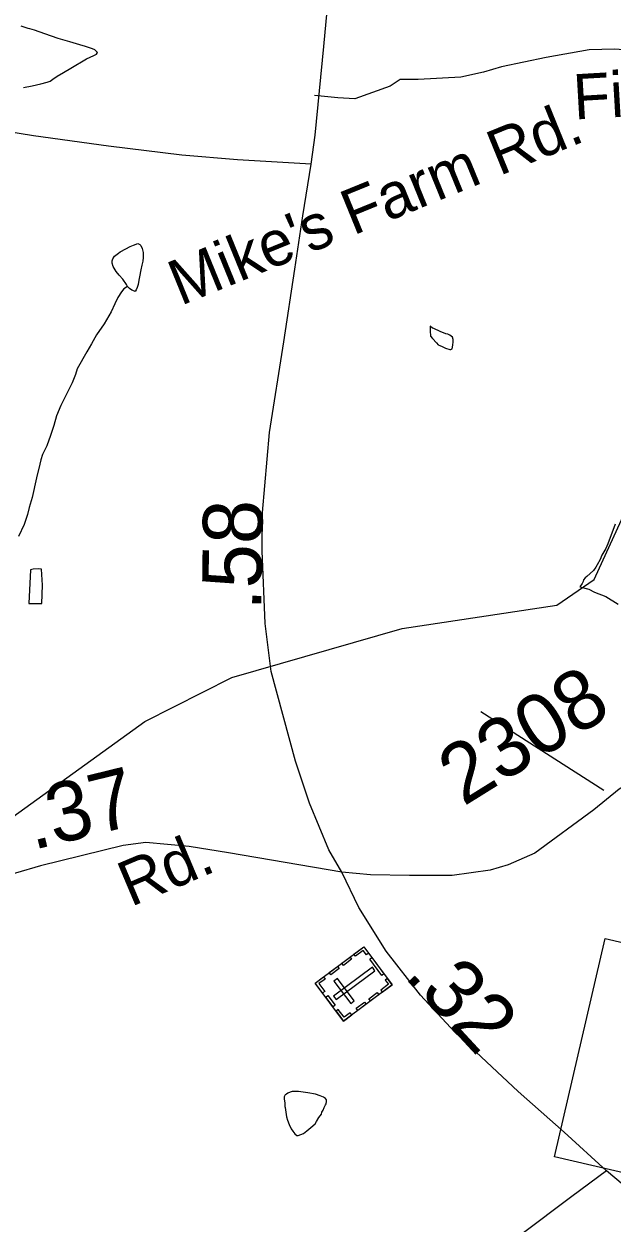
# Model space of a CAD drawing. Extents: x 2001466 to 31450019, y -30647475 to 847247.
# Drawn here: x 2186094 to 2188564, y 774962 to 780001 of the extents above; entities that cross this region are included whole.
import ezdxf

# ---------------------------------------------------------------- set-up
doc = ezdxf.new("R2010")
doc.units = 0
for name, color, linetype in [('Exist Cultural Cemetery CELL', 7, 'Continuous'), ('Exist Hydrographic Creek Single Shore', 7, 'Continuous'), ('Exist Hydrographic Misc Water Feature', 7, 'Continuous'), ('Exist Road Non-System Type 51', 7, 'Continuous'), ('Exist Road Non-System Type 51 Label', 7, 'Continuous'), ('Exist Road Primary NC Attributed', 7, 'Continuous'), ('Exist Road Primary NC Service Mileage Hundredths English Label', 7, 'Continuous'), ('Exist Road Primary NC Shield CELL', 7, 'Continuous'), ('Exist Road Secondary Mileage Hundredths English Label', 7, 'Continuous'), ('Exist Road Secondary Type 41 Attributed', 7, 'Continuous'), ('Exist Road Secondary Type 51 Attributed', 7, 'Continuous'), ('Exist Road Secondary Type 51 Label', 7, 'Continuous'), ('Exist Road Secondary Type 51 Number Label', 7, 'Continuous')]:
    doc.layers.add(name, color=color, linetype=linetype)

msp = doc.modelspace()

# ---------------------------------------------------------------- linework, layer by layer
at = {"layer": 'Exist Cultural Cemetery CELL'}
for points in [[(2187436.6, 775810.6), (2187317.5, 775970.2), (2187521.5, 776122.5), (2187640.6, 775963)], [(2187541.4, 776095.9), (2187532.2, 776089.1), (2187519, 776106.7), (2187486.6, 776082.5), (2187480, 776091.4), (2187521.5, 776122.5)], [(2187470.4, 776070.1), (2187435.7, 776044.2), (2187428.9, 776053.4), (2187463.6, 776079.3)], [(2187597.1, 776002.1), (2187546.3, 776070.1), (2187555.4, 776077), (2187606.2, 776009)], [(2187417.6, 776030.7), (2187382.9, 776004.8), (2187376.1, 776013.9), (2187410.8, 776039.9)], [(2187394.9, 775915.5), (2187406, 775900.6), (2187568.5, 776021.9), (2187557.4, 776036.8)], [(2187352.2, 775996.2), (2187359, 775987.1), (2187333.2, 775967.8), (2187357.5, 775935.3), (2187348.6, 775928.6), (2187317.5, 775970.2)], [(2187466.7, 775884), (2187481.7, 775895.2), (2187411.3, 775989.6), (2187396.3, 775978.4)], [(2187620.8, 775989.4), (2187611.6, 775982.6), (2187624.8, 775964.9), (2187592.4, 775940.8), (2187599.1, 775931.8), (2187640.6, 775962.9)], [(2187392.3, 775870), (2187361.3, 775911.5), (2187370.4, 775918.3), (2187401.5, 775876.8)], [(2187584.6, 775921.1), (2187549.9, 775895.2), (2187543.1, 775904.3), (2187577.8, 775930.2)], [(2187530.8, 775880.9), (2187496.1, 775855), (2187489.2, 775864.1), (2187523.9, 775890)], [(2187471.3, 775836.5), (2187464.5, 775845.6), (2187438.7, 775826.4), (2187414.5, 775858.9), (2187405.6, 775852.2), (2187436.6, 775810.6)]]:
    msp.add_lwpolyline(points, close=True, dxfattribs=at)
at = {"layer": 'Exist Hydrographic Creek Single Shore'}
msp.add_lwpolyline([(2185242.1, 776145.4), (2185631.1, 776488.5), (2185997.1, 776631.8), (2186602, 777068.9), (2186967.2, 777254.8), (2187682, 777459.9), (2188332, 777558.1), (2188489.1, 777666.4), (2188604.1, 777916.6), (2188794, 778191.6), (2188943.1, 778293.5), (2189109.2, 778352.4), (2189397.1, 778812.3), (2189496.1, 778931.6), (2189671, 778990.4)], dxfattribs=at)
at = {"layer": 'Exist Hydrographic Misc Water Feature'}
for points in [[(2186091.6, 779734.7), (2186127.9, 779741), (2186165.2, 779749.1), (2186191.3, 779757.4), (2186203.6, 779761.6), (2186215.5, 779769.6), (2186233.1, 779781.4), (2186259.4, 779797.8), (2186290.7, 779816.1), (2186356.8, 779854.5), (2186386.7, 779868.6), (2186398.8, 779874.9), (2186402.3, 779880.8), (2186400.4, 779884.8), (2186392.2, 779892.5), (2186382.4, 779896.4), (2186368.7, 779900.6), (2186352.5, 779906.2), (2186328.5, 779914.3), (2186286.2, 779926), (2186237.8, 779939.8), (2186182.1, 779959.2), (2186138, 779974.8), (2186118.1, 779980.6), (2186111.9, 779982.8), (2186081.8, 779992.6)], [(2186529.2, 778897.8), (2186525.1, 778906.1), (2186509.3, 778928), (2186493.1, 778945.9), (2186480.8, 778961.5), (2186468.5, 778981.6), (2186464.8, 778995.6), (2186464.8, 779005.3), (2186466.5, 779013.6), (2186474.5, 779025.7), (2186490.5, 779037.5), (2186497.8, 779043.7), (2186522, 779055.9), (2186539.9, 779066.2), (2186554, 779072.1), (2186571.7, 779078.4), (2186579.9, 779074.3), (2186584.4, 779070.4), (2186589.9, 779058.2), (2186594.2, 779040.5), (2186594.2, 779020.2), (2186592.6, 779004.2), (2186588.5, 778988.2), (2186584.4, 778968.2), (2186579, 778938.2), (2186577, 778924.2), (2186573.1, 778906.2), (2186569, 778894.2), (2186565.3, 778884.2), (2186561.4, 778876.3), (2186557.5, 778878.1), (2186547.5, 778882), (2186537.4, 778890.1), (2186529.2, 778897.8)], [(2186529.2, 778897.8), (2186513.6, 778888), (2186503.6, 778875.7), (2186487.6, 778851.7), (2186475.7, 778825.6), (2186459.7, 778791.5), (2186430.6, 778741.1), (2186398.6, 778695.2), (2186377.1, 778657.1), (2186357.4, 778622.7), (2186317.6, 778552.5), (2186309.8, 778528.5), (2186296.1, 778492.5), (2186270.4, 778442.4), (2186248.9, 778398.2), (2186231.1, 778354.2), (2186219.2, 778313.8), (2186205.8, 778272.1), (2186190.1, 778227.8), (2186172, 778191.5), (2186164.6, 778169.5), (2186160.7, 778151.5), (2186146.8, 778093.6), (2186127.7, 778011.6), (2186115.8, 777969.2), (2186108, 777939.6), (2186094.1, 777897.4), (2186070.5, 777847.1)], [(2187866.4, 778699.4), (2187842, 778709.1), (2187815.9, 778721.2), (2187810.4, 778722.9), (2187799.7, 778730.9), (2187800.3, 778718.7), (2187800.1, 778707), (2187802.4, 778692.8), (2187802.2, 778688.8), (2187810.2, 778679), (2187826.4, 778661.2), (2187834.4, 778653.1), (2187840.5, 778649.3), (2187850.6, 778645.4), (2187864.3, 778639.2), (2187882.6, 778633.6), (2187886.9, 778633.4), (2187892.6, 778635.4), (2187896.1, 778651.5), (2187896.5, 778665.6), (2187896.3, 778675.3), (2187894.2, 778685.4), (2187882.4, 778693.3), (2187874.2, 778697.4), (2187866.4, 778699.4)], [(2188577.5, 777898.6), (2188546.3, 777816.1), (2188538.3, 777796.2), (2188522.1, 777768.2), (2188514.5, 777750.3), (2188502.6, 777728.2), (2188496.9, 777718.1), (2188486.8, 777703.8), (2188472.9, 777691.7), (2188459, 777679.6), (2188451.2, 777673.9), (2188445.2, 777665.5), (2188443, 777657.7), (2188439.1, 777649.7), (2188429.4, 777635.4)], [(2186172, 777641.9), (2186167.5, 777709.9), (2186153.4, 777711.6), (2186131.8, 777709.6), (2186121.6, 777707.5), (2186114.6, 777565.3), (2186168.5, 777565.7), (2186172, 777641.9)], [(2188429.4, 777635.4), (2188467.4, 777626), (2188491.4, 777613.8), (2188537.9, 777594.3), (2188590, 777562.8)], [(2187239.5, 775330.1), (2187245.5, 775330), (2187267.8, 775338.4), (2187281.8, 775348.4), (2187299.4, 775362.4), (2187317.4, 775378.8), (2187323.2, 775388.4), (2187333.2, 775404.8), (2187343.1, 775418.7), (2187345.3, 775426.9), (2187350.9, 775436.6), (2187354.5, 775447), (2187360.9, 775459), (2187362.8, 775462.7), (2187364.6, 775473), (2187364.6, 775478.7), (2187360.5, 775485), (2187352.5, 775490.7), (2187338.6, 775496.4), (2187318.9, 775502.7), (2187286.3, 775508.4), (2187246.5, 775514), (2187220.4, 775513.9), (2187212.4, 775511.8), (2187202.4, 775507.7), (2187196.7, 775503.7), (2187190.5, 775499.8), (2187186.6, 775491.8), (2187186.6, 775483.7), (2187189.1, 775465.5), (2187190.1, 775451.5), (2187190.7, 775447.8), (2187193.4, 775427.5), (2187197.3, 775407.8), (2187201.4, 775393.8), (2187207.3, 775375.9), (2187215.7, 775358), (2187223.3, 775347.9), (2187231.7, 775336.1), (2187239.5, 775330.1)]]:
    msp.add_lwpolyline(points, dxfattribs=at)
at = {"layer": 'Exist Road Non-System Type 51'}
msp.add_line((2188530.4, 776779.1), (2188013.7, 777110), dxfattribs=at)
msp.add_lwpolyline([(2188924.1, 779884.9), (2188719.3, 779891.9), (2188634.5, 779891.9), (2188574.5, 779895.5), (2188468.6, 779892.8), (2188287.2, 779860.1), (2188099.8, 779821.2), (2188024.4, 779798.9), (2187928.5, 779777.9), (2187750.6, 779768), (2187674, 779768.3), (2187631.6, 779740), (2187483.3, 779687), (2187412.7, 779690.5), (2187313.8, 779701.1)], dxfattribs=at)
at = {"layer": 'Exist Road Primary NC Attributed'}
for points in [[(2187300.2, 779411.9), (2187317.5, 779534.4), (2187353.6, 779907.2), (2187390.7, 780297.8), (2187402.2, 780395.2), (2187404.3, 780520.8), (2187393.3, 780813), (2187364.6, 781186.8), (2187364.6, 781337.6), (2187350.4, 781557.5), (2187328.5, 781744.9), (2187275.6, 781985.8), (2187235.9, 782171.1), (2187171.5, 782449.6), (2187135.9, 782648.6), (2187072.6, 782912.5), (2187021.4, 783095.7), (2186946, 783439.2)], [(2187428.9, 776436), (2187374, 776530.2), (2187292.9, 776726.1), (2187234.3, 776903), (2187132.3, 777280), (2187107.2, 777482.1), (2187094.1, 777786.8), (2187096.2, 777948), (2187126, 778284.2), (2187186.2, 778665.3), (2187231.7, 778971.1), (2187265.2, 779195.2), (2187300.2, 779411.9)], [(2188541.8, 775181.5), (2188363.3, 775342.8), (2188169.8, 775514.5), (2187903.5, 775763.7), (2187759.1, 775919.8), (2187615.2, 776104.1), (2187501.1, 776288.4), (2187428.9, 776436)], [(2191868.2, 772551.2), (2191735.9, 772717.6), (2191629.1, 772850.6), (2191413, 773125), (2191291.7, 773284.1), (2191124.8, 773467.4), (2190991.9, 773589.9), (2190872.6, 773681), (2190762.7, 773751.2), (2190552.9, 773873.7), (2190286.1, 774010.9), (2189759.2, 774316.6), (2189602.3, 774393.1), (2189444.3, 774489.4), (2189225, 774647.5), (2189038.8, 774771.1), (2188871.4, 774900.9), (2188708.1, 775041.2), (2188541.8, 775181.5)]]:
    msp.add_lwpolyline(points, dxfattribs=at)
at = {"layer": 'Exist Road Primary NC Shield CELL'}
msp.add_lwpolyline([(2188322.8, 775239.7), (2188536, 776157.1), (2189453.4, 775943.9), (2189240.2, 775026.5)], close=True, dxfattribs=at)
at = {"layer": 'Exist Road Secondary Type 41 Attributed'}
msp.add_lwpolyline([(2188541.8, 775181.5), (2188395.3, 775073.7), (2188181.8, 774912.4)], dxfattribs=at)
at = {"layer": 'Exist Road Secondary Type 51 Attributed'}
for points in [[(2187300.2, 779411.9), (2186990.5, 779429.7), (2186756.6, 779449.6), (2186449, 779487.3), (2186133.5, 779531.3), (2185813.3, 779582.6), (2185556.9, 779623.4), (2185448.6, 779625.5), (2185337.7, 779607.7), (2185278.1, 779565.9), (2185233.1, 779513.5), (2185202.7, 779452.8), (2185189.7, 779191), (2185175.5, 778788.9), (2185186, 778487.3), (2185200.1, 778268.5), (2185260.3, 777776.3), (2185332, 777215.1), (2185367, 776795.2), (2185385.9, 776638.1), (2185397.4, 776485.2)], [(2189321.6, 777140.2), (2189268.7, 777129.7), (2189158.3, 777073.2), (2188870.6, 776941.2), (2188699.5, 776849.1), (2188593.8, 776785.2), (2188488.1, 776698.3), (2188239.6, 776516.1), (2188128.7, 776466.9), (2188052.3, 776444.9), (2187892.7, 776422.9), (2187713.8, 776421.9), (2187549.5, 776425), (2187428.9, 776436)], [(2187428.9, 776436), (2186952.8, 776517.7), (2186788.5, 776543.8), (2186605.4, 776560.6), (2186510.2, 776548), (2186163.3, 776462.2), (2185951.9, 776401.4), (2185841, 776389.9), (2185723.3, 776408.8), (2185531.8, 776451.7), (2185397.4, 776485.2)]]:
    msp.add_lwpolyline(points, dxfattribs=at)

# ---------------------------------------------------------------- texts
at = {"layer": 'Exist Road Non-System Type 51 Label'}
for s, rotation, p in [('Finch Farm Ln.', 3.3054, (2188406.2, 779599.5)), ("Mike's Farm Rd.", 22.1884, (2186751.8, 778815.7))]:
    msp.add_text(s, height=190, rotation=rotation, dxfattribs=at).set_placement(p)
at = {"layer": 'Exist Road Primary NC Service Mileage Hundredths English Label'}
for s, rotation, p in [('.58', 89.2563, (2187090.8, 777535.1)), ('.32', 312.7847, (2187686.8, 775997.8))]:
    msp.add_text(s, height=250, rotation=rotation, dxfattribs=at).set_placement(p)
at = {"layer": 'Exist Road Secondary Mileage Hundredths English Label'}
msp.add_text('.37', height=250, rotation=13.8057, dxfattribs=at).set_placement((2186131.1, 776528.9))
at = {"layer": 'Exist Road Secondary Type 51 Label'}
msp.add_text('Rd.', height=190, rotation=22.8874, dxfattribs=at).set_placement((2186542.3, 776289.1))
at = {"layer": 'Exist Road Secondary Type 51 Number Label'}
msp.add_text('2308', height=250, rotation=31.918, dxfattribs=at).set_placement((2187940.1, 776710.8))

doc.saveas('drawing.dxf')
